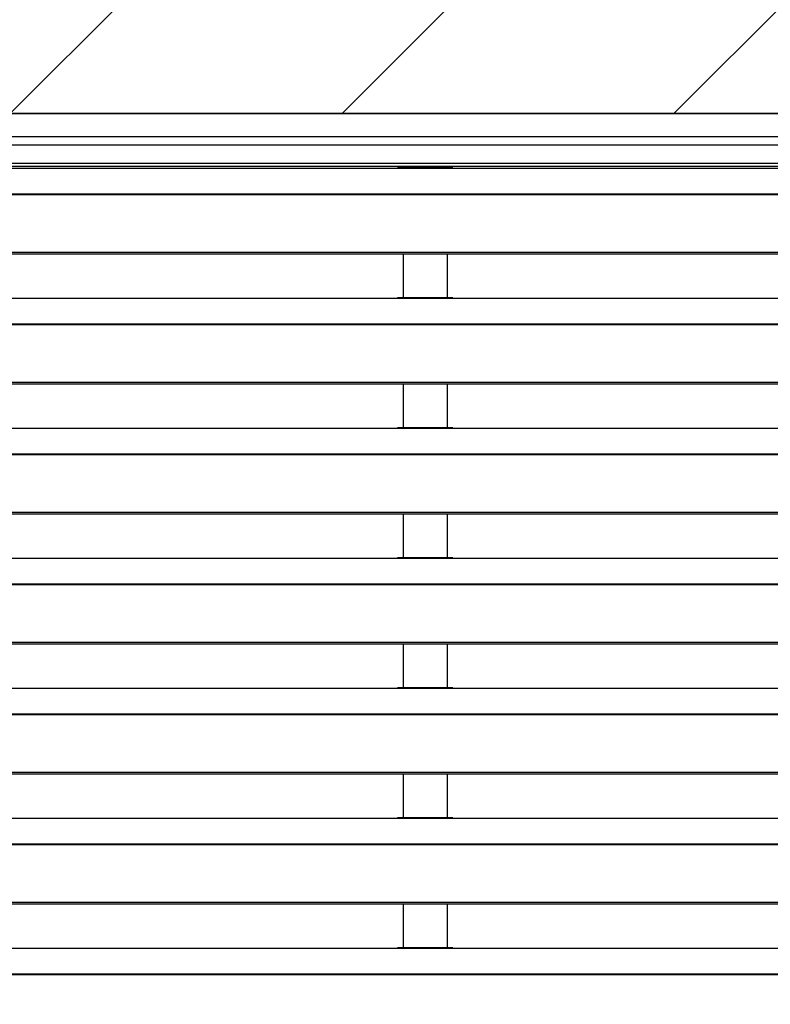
# Model space of a CAD drawing. Header units: millimetres. Extents: x 0 to 39025, y -31299 to 8400.
# Tile 369 of 373: x 16114 to 16368, y 6967 to 7300. Entities that reach past the tile are written whole.
import ezdxf

# ---------------------------------------------------------------- set-up
doc = ezdxf.new("R2010")
doc.units = ezdxf.units.MM
doc.layers.add('ODMIKI funkcionalni', color=253, linetype='Continuous')

# ---------------------------------------------------------------- blocks, each defined once
blk = doc.blocks.new('*U55')
at = {"lineweight": 25}
for points in [[(1148.95, 1255.59), (1148.95, 1255.59), (1.05, 1255.59), (1.05, 1255.59)], [(1.05, 1255.59), (1.05, 1255.59), (1148.95, 1255.59), (1148.95, 1255.59)], [(1.05, 1247.81), (1.05, 1247.81), (1148.95, 1247.81), (1148.95, 1247.81)], [(1145.5, 1244.89), (1145.5, 1244.89), (4.5, 1244.89), (4.5, 1244.89)], [(4.5, 1238.75), (4.5, 1238.75), (1145.5, 1238.75), (1145.5, 1238.75)], [(4.5, 1237.7), (4.5, 1237.7), (1145.5, 1237.7), (1145.5, 1237.7)], [(247, 1237.06), (247, 1237.06), (818, 1237.06), (818, 1237.06)], [(818, 1237.06), (818, 1237.06), (840, 1237.06), (840, 1237.06)], [(838.31, 1237.14), (838.31, 1237.14), (819.66, 1237.14), (819.66, 1237.14)], [(840, 1237.06), (840, 1237.06), (1108, 1237.06), (1108, 1237.06)], [(16.21, 1228.34), (16.21, 1228.34), (1133.33, 1228.34), (1133.33, 1228.34)], [(16.21, 1228.12), (16.21, 1228.12), (1133.33, 1228.12), (1133.33, 1228.12)], [(7.21, 1208.7), (7.21, 1208.7), (1142.79, 1208.7), (1142.79, 1208.7)], [(7.21, 1208.04), (7.21, 1208.04), (1142.79, 1208.04), (1142.79, 1208.04)], [(821.5, 1208.04), (821.5, 1208.04), (821.5, 1193.16), (821.5, 1193.16)], [(836.5, 1193.16), (836.5, 1193.16), (836.5, 1208.04), (836.5, 1208.04)], [(247, 1193.08), (247, 1193.08), (818, 1193.08), (818, 1193.08)], [(818, 1193.08), (818, 1193.08), (840, 1193.08), (840, 1193.08)], [(838.31, 1193.16), (838.31, 1193.16), (819.66, 1193.16), (819.66, 1193.16)], [(840, 1193.08), (840, 1193.08), (1108, 1193.08), (1108, 1193.08)], [(16.21, 1184.37), (16.21, 1184.37), (1133.33, 1184.37), (1133.33, 1184.37)], [(16.21, 1184.15), (16.21, 1184.15), (1133.33, 1184.15), (1133.33, 1184.15)], [(7.21, 1164.72), (7.21, 1164.72), (1142.79, 1164.72), (1142.79, 1164.72)], [(7.21, 1164.07), (7.21, 1164.07), (1142.79, 1164.07), (1142.79, 1164.07)], [(821.5, 1164.07), (821.5, 1164.07), (821.5, 1149.19), (821.5, 1149.19)], [(836.5, 1149.19), (836.5, 1149.19), (836.5, 1164.07), (836.5, 1164.07)], [(247, 1149.11), (247, 1149.11), (818, 1149.11), (818, 1149.11)], [(818, 1149.11), (818, 1149.11), (840, 1149.11), (840, 1149.11)], [(838.31, 1149.19), (838.31, 1149.19), (819.66, 1149.19), (819.66, 1149.19)], [(840, 1149.11), (840, 1149.11), (1108, 1149.11), (1108, 1149.11)], [(16.21, 1140.4), (16.21, 1140.4), (1133.33, 1140.4), (1133.33, 1140.4)], [(16.21, 1140.18), (16.21, 1140.18), (1133.33, 1140.18), (1133.33, 1140.18)], [(7.21, 1120.75), (7.21, 1120.75), (1142.79, 1120.75), (1142.79, 1120.75)], [(7.21, 1120.1), (7.21, 1120.1), (1142.79, 1120.1), (1142.79, 1120.1)], [(821.5, 1120.1), (821.5, 1120.1), (821.5, 1105.21), (821.5, 1105.21)], [(836.5, 1105.21), (836.5, 1105.21), (836.5, 1120.1), (836.5, 1120.1)], [(247, 1105.13), (247, 1105.13), (818, 1105.13), (818, 1105.13)], [(818, 1105.13), (818, 1105.13), (840, 1105.13), (840, 1105.13)], [(838.31, 1105.21), (838.31, 1105.21), (819.66, 1105.21), (819.66, 1105.21)], [(840, 1105.13), (840, 1105.13), (1108, 1105.13), (1108, 1105.13)], [(16.21, 1096.42), (16.21, 1096.42), (1133.33, 1096.42), (1133.33, 1096.42)], [(16.21, 1096.2), (16.21, 1096.2), (1133.33, 1096.2), (1133.33, 1096.2)], [(7.21, 1076.77), (7.21, 1076.77), (1142.79, 1076.77), (1142.79, 1076.77)], [(7.21, 1076.12), (7.21, 1076.12), (1142.79, 1076.12), (1142.79, 1076.12)], [(821.5, 1076.12), (821.5, 1076.12), (821.5, 1061.24), (821.5, 1061.24)], [(836.5, 1061.24), (836.5, 1061.24), (836.5, 1076.12), (836.5, 1076.12)], [(247, 1061.16), (247, 1061.16), (818, 1061.16), (818, 1061.16)], [(818, 1061.16), (818, 1061.16), (840, 1061.16), (840, 1061.16)], [(838.31, 1061.24), (838.31, 1061.24), (819.66, 1061.24), (819.66, 1061.24)], [(840, 1061.16), (840, 1061.16), (1108, 1061.16), (1108, 1061.16)], [(16.21, 1052.45), (16.21, 1052.45), (1133.33, 1052.45), (1133.33, 1052.45)], [(16.21, 1052.23), (16.21, 1052.23), (1133.33, 1052.23), (1133.33, 1052.23)], [(7.21, 1032.8), (7.21, 1032.8), (1142.79, 1032.8), (1142.79, 1032.8)], [(7.21, 1032.14), (7.21, 1032.14), (1142.79, 1032.14), (1142.79, 1032.14)], [(821.5, 1032.14), (821.5, 1032.14), (821.5, 1017.27), (821.5, 1017.27)], [(836.5, 1017.27), (836.5, 1017.27), (836.5, 1032.14), (836.5, 1032.14)], [(247, 1017.19), (247, 1017.19), (818, 1017.19), (818, 1017.19)], [(818, 1017.19), (818, 1017.19), (840, 1017.19), (840, 1017.19)], [(838.31, 1017.27), (838.31, 1017.27), (819.66, 1017.27), (819.66, 1017.27)], [(840, 1017.19), (840, 1017.19), (1108, 1017.19), (1108, 1017.19)], [(16.21, 1008.47), (16.21, 1008.47), (1133.33, 1008.47), (1133.33, 1008.47)], [(16.21, 1008.25), (16.21, 1008.25), (1133.33, 1008.25), (1133.33, 1008.25)], [(7.21, 988.83), (7.21, 988.83), (1142.79, 988.83), (1142.79, 988.83)], [(7.21, 988.17), (7.21, 988.17), (1142.79, 988.17), (1142.79, 988.17)], [(821.5, 988.17), (821.5, 988.17), (821.5, 973.29), (821.5, 973.29)], [(836.5, 973.29), (836.5, 973.29), (836.5, 988.17), (836.5, 988.17)], [(247, 973.21), (247, 973.21), (818, 973.21), (818, 973.21)], [(818, 973.21), (818, 973.21), (840, 973.21), (840, 973.21)], [(838.31, 973.29), (838.31, 973.29), (819.66, 973.29), (819.66, 973.29)], [(840, 973.21), (840, 973.21), (1108, 973.21), (1108, 973.21)], [(16.21, 964.5), (16.21, 964.5), (1133.33, 964.5), (1133.33, 964.5)], [(16.21, 964.28), (16.21, 964.28), (1133.33, 964.28), (1133.33, 964.28)]]:
    blk.add_open_spline(points, degree=3, dxfattribs=at)
for points in [[(818, 1237.06), (818, 1237.06), (819.12, 1237.11), (819.12, 1237.11), (819.12, 1237.11), (819.66, 1237.11), (819.66, 1237.11)], [(838.31, 1237.11), (838.31, 1237.11), (838.84, 1237.11), (838.84, 1237.11), (838.84, 1237.11), (840, 1237.06), (840, 1237.06)], [(818, 1193.08), (818, 1193.08), (819.12, 1193.13), (819.12, 1193.13), (819.12, 1193.13), (819.66, 1193.14), (819.66, 1193.14)], [(838.31, 1193.14), (838.31, 1193.14), (838.84, 1193.14), (838.84, 1193.14), (838.84, 1193.14), (840, 1193.08), (840, 1193.08)], [(818, 1149.11), (818, 1149.11), (819.12, 1149.16), (819.12, 1149.16), (819.12, 1149.16), (819.66, 1149.16), (819.66, 1149.16)], [(838.31, 1149.16), (838.31, 1149.16), (838.84, 1149.16), (838.84, 1149.16), (838.84, 1149.16), (840, 1149.11), (840, 1149.11)], [(818, 1105.13), (818, 1105.13), (819.12, 1105.19), (819.12, 1105.19), (819.12, 1105.19), (819.66, 1105.19), (819.66, 1105.19)], [(838.31, 1105.2), (838.31, 1105.2), (838.84, 1105.19), (838.84, 1105.19), (838.84, 1105.19), (840, 1105.13), (840, 1105.13)], [(818, 1061.16), (818, 1061.16), (819.12, 1061.21), (819.12, 1061.21), (819.12, 1061.21), (819.66, 1061.21), (819.66, 1061.21)], [(838.31, 1061.22), (838.31, 1061.22), (838.84, 1061.21), (838.84, 1061.21), (838.84, 1061.21), (840, 1061.16), (840, 1061.16)], [(818, 1017.19), (818, 1017.19), (819.12, 1017.24), (819.12, 1017.24), (819.12, 1017.24), (819.66, 1017.25), (819.66, 1017.25)], [(838.31, 1017.25), (838.31, 1017.25), (838.84, 1017.24), (838.84, 1017.24), (838.84, 1017.24), (840, 1017.19), (840, 1017.19)], [(818, 973.21), (818, 973.21), (819.12, 973.26), (819.12, 973.26), (819.12, 973.26), (819.66, 973.27), (819.66, 973.27)], [(838.31, 973.27), (838.31, 973.27), (838.84, 973.27), (838.84, 973.27), (838.84, 973.27), (840, 973.21), (840, 973.21)]]:
    blk.add_open_spline(points, degree=3, knots=[0, 0, 0, 0, 1, 1, 1, 2, 2, 2, 2], dxfattribs=at)

msp = doc.modelspace()

# ---------------------------------------------------------------- hatches: boundary and pattern name
at = {"layer": 'ODMIKI funkcionalni'}
h = msp.add_hatch(dxfattribs=at)
h.set_pattern_fill('ANSI31', color=256, scale=25)
h.set_pattern_definition([(45, (-1299.93, -3070.55), (-56.1266, 56.1266), [])])
h.paths.add_polyline_path([(15421.96, 6012.43), (15421.96, 7268), (16571.96, 7268), (16571.96, 6012.43), (17171.96, 6012.43), (17171.96, 7768), (15121.96, 7768), (15121.96, 6012.43)])

# ---------------------------------------------------------------- linework, layer by layer
msp.add_lwpolyline([(15421.96, 6012.43), (15421.96, 7268), (16571.96, 7268), (16571.96, 6012.43), (17171.96, 6012.43), (17171.96, 7768), (15121.96, 7768), (15121.96, 6012.43)], close=True, dxfattribs=at)

# ---------------------------------------------------------------- block references
at = {"color": 1}
msp.add_blockref('*U55', (15421.96, 6012.43), dxfattribs=at)

doc.saveas('drawing.dxf')
